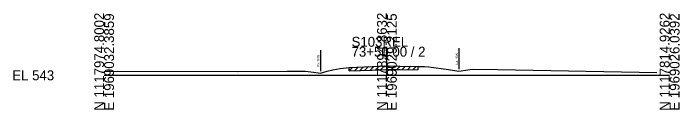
# Model space of a CAD drawing. Extents: x -26 to 163, y -10 to 24518.
# Drawn here: x -25.7 to 162.8, y 21990.3 to 22017.5 of the extents above; entities that cross this region are included whole.
import ezdxf

# ---------------------------------------------------------------- set-up
doc = ezdxf.new("R2010")
doc.units = 0
for name, color, linetype in [('RD_GPK_XS_Cell', 7, 'Continuous'), ('RD_XS_ExGround', 7, 'Continuous'), ('RD_XS_ExPaveRet', 7, 'Continuous'), ('RD_XS_ExRW', 7, 'Continuous'), ('RD_XS_TX_Elev_EX', 7, 'Continuous')]:
    doc.layers.add(name, color=color, linetype=linetype)

msp = doc.modelspace()

# ---------------------------------------------------------------- linework, layer by layer
at = {"layer": 'RD_GPK_XS_Cell'}
for p, q in [((80, 22000), (80, 22008.06)), ((0, 22000), (80, 22000)), ((80, 22000), (160, 22000))]:
    msp.add_line(p, q, dxfattribs=at)
at = {"layer": 'RD_XS_ExGround'}
msp.add_lwpolyline([(0, 22001.12), (3.84, 22001.13), (37.61, 22001.07), (51.79, 22001.2), (57, 22001.21), (59.27, 22000.93), (61.17, 22000.65), (63.13, 22001.14), (64.68, 22001.57), (66.82, 22001.89), (69.3, 22002.25), (75.84, 22002.5), (80, 22002.67), (80.5, 22002.69), (83.72, 22002.61), (88.78, 22002.52), (90.68, 22002.46), (91.83, 22002.42), (97.47, 22001.61), (100.33, 22001.2), (102.91, 22001.58), (104.22, 22001.74), (111.39, 22001.61), (156.35, 22000.78)], dxfattribs=at)
at = {"layer": 'RD_XS_ExPaveRet'}
for p, q in [((69.3, 22001.25), (70.34, 22002.29)), ((69.3, 22001.25), (69.3, 22002.25)), ((70.8, 22001.31), (71.84, 22002.35)), ((72.3, 22001.37), (73.34, 22002.41)), ((73.8, 22001.42), (74.84, 22002.46)), ((75.3, 22001.48), (76.34, 22002.52)), ((76.8, 22001.54), (77.84, 22002.58)), ((78.3, 22001.6), (79.34, 22002.64)), ((79.8, 22001.66), (80.82, 22002.68)), ((81.3, 22001.67), (82.28, 22002.64)), ((82.8, 22001.63), (83.78, 22002.61)), ((84.3, 22001.6), (85.28, 22002.58)), ((85.8, 22001.57), (86.78, 22002.56)), ((87.3, 22001.55), (88.28, 22002.53)), ((88.78, 22002.52), (88.78, 22001.52)), ((69.3, 22001.25), (75.84, 22001.5)), ((75.84, 22001.5), (80, 22001.67)), ((80, 22001.67), (80.5, 22001.69)), ((80.5, 22001.69), (83.72, 22001.61)), ((83.72, 22001.61), (88.78, 22001.52))]:
    msp.add_line(p, q, dxfattribs=at)
at = {"layer": 'RD_XS_ExRW'}
for p, q in [((100.33, 22007.7), (100.33, 22001.7)), ((61.17, 22007.15), (61.17, 22001.15))]:
    msp.add_line(p, q, dxfattribs=at)

# ---------------------------------------------------------------- texts
at = {"layer": 'RD_GPK_XS_Cell'}
for s, p in [('N 1117974.8002', (0, 21990)), ('E 1969032.3859', (2.8, 21990)), ('N 1117894.8632', (80, 21990)), ('E 1969029.2125', (82.8, 21990)), ('N 1117814.9262', (160, 21990)), ('E 1969026.0392', (162.8, 21990))]:
    msp.add_text(s, height=2.8, rotation=90, dxfattribs=at).set_placement(p)
for s, p in [('S103REL', (70, 22008.06)), ('73+50.00 / 2', (70, 22005.26)), ('EL 543', (-26, 21998.6))]:
    msp.add_text(s, height=2.8, dxfattribs=at).set_placement(p)
at = {"layer": 'RD_XS_ExRW'}
for p in [(60.92, 22002.49), (100.08, 22003.04)]:
    msp.add_text('Ex. R/W ', height=0.65, rotation=90, dxfattribs=at).set_placement(p)
at = {"layer": 'RD_XS_TX_Elev_EX'}
msp.add_text('545.67', height=0.8, rotation=90, dxfattribs=at).set_placement((79.9, 22004.67))

doc.saveas('drawing.dxf')
